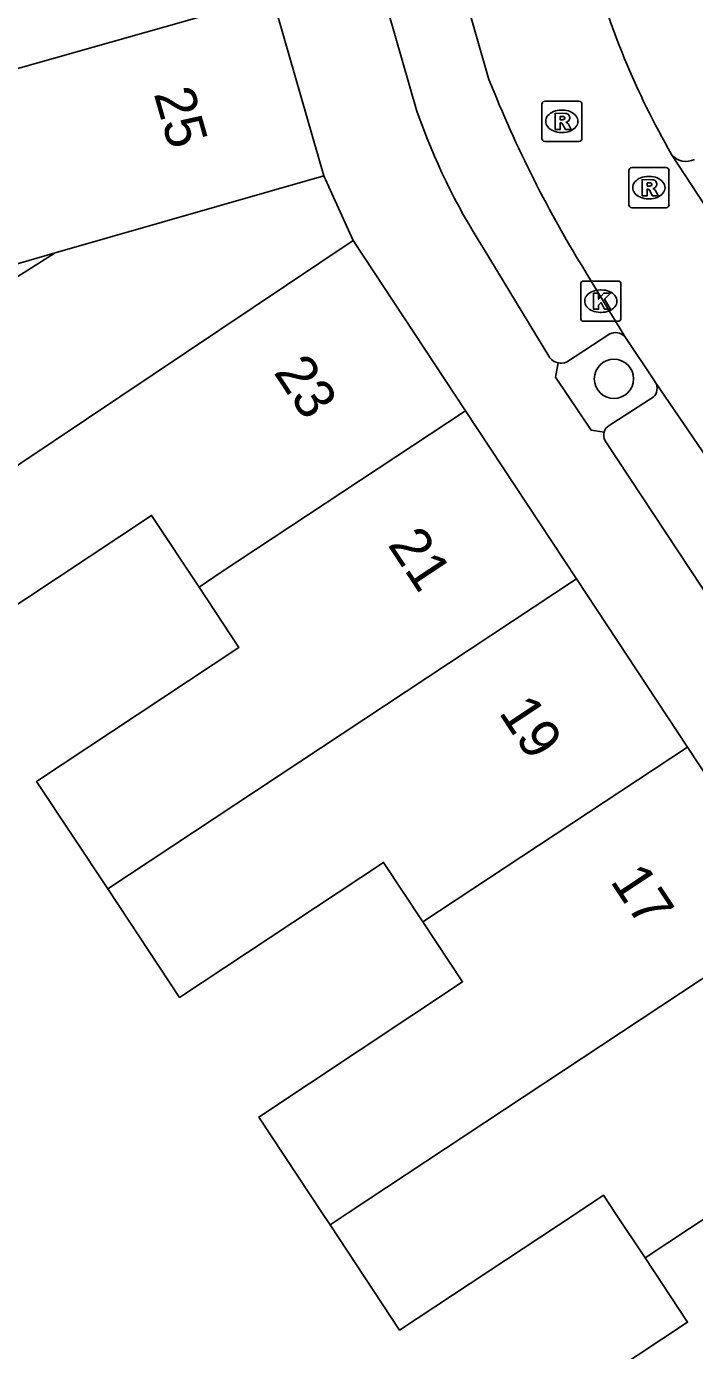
# Model space of a CAD drawing. Extents: x 159718 to 160783, y 383290 to 384030.
# Drawn here: x 160278.43 to 160295.06, y 383496.59 to 383529.55 of the extents above; entities that cross this region are included whole.
import ezdxf

# ---------------------------------------------------------------- set-up
doc = ezdxf.new("R2010")
doc.units = 0
for name, color, linetype in [('IMGEO_Boom', 7, 'Continuous'), ('IMGEO_Kolk', 7, 'Continuous'), ('IMGEO_Pand', 7, 'Continuous'), ('IMGEO_Pand_nummerreeks', 7, 'Continuous'), ('IMGEO_Parkeervlak_open', 7, 'Continuous'), ('IMGEO_Rijbaan_lokaal_open', 7, 'Continuous'), ('IMGEO_Rioolput', 7, 'Continuous'), ('IMGEO_Voetpad_open', 7, 'Continuous')]:
    doc.layers.add(name, color=color, linetype=linetype)

msp = doc.modelspace()

# ---------------------------------------------------------------- linework, layer by layer
at = {"layer": 'IMGEO_Boom'}
msp.add_circle((160293.055, 383520.777), 0.489, dxfattribs=at)
at = {"layer": 'IMGEO_Kolk'}
for p, q in [((160292.227, 383522.285), (160292.227, 383523.137)), ((160292.302, 383523.211), (160293.154, 383523.211)), ((160293.228, 383523.137), (160293.228, 383522.285)), ((160292.715, 383522.991), (160292.74, 383522.991)), ((160292.738, 383522.431), (160292.713, 383522.431)), ((160293.154, 383522.211), (160292.302, 383522.211))]:
    msp.add_line(p, q, dxfattribs=at)
for points in [[(160292.227, 383522.285), (160292.227, 383523.137)], [(160292.302, 383523.211), (160293.154, 383523.211)], [(160293.228, 383523.137), (160293.228, 383522.285)], [(160292.548, 383522.911), (160292.671, 383522.911), (160292.671, 383522.76), (160292.801, 383522.911), (160292.965, 383522.911), (160292.819, 383522.76), (160292.972, 383522.511), (160292.82, 383522.511), (160292.735, 383522.675), (160292.671, 383522.608), (160292.671, 383522.511), (160292.548, 383522.511), (160292.548, 383522.911)], [(160293.154, 383522.211), (160292.302, 383522.211)]]:
    msp.add_lwpolyline(points, dxfattribs=at)
for centre, start, end in [((160292.304, 383523.135), 91.552, 178.448), ((160292.304, 383523.135), 91.552, 178.448), ((160293.152, 383523.135), 1.552, 88.448), ((160293.152, 383523.135), 1.552, 88.448), ((160292.304, 383522.287), 181.552, 268.448), ((160292.304, 383522.287), 181.552, 268.448), ((160293.152, 383522.287), 271.552, 358.448), ((160293.152, 383522.287), 271.552, 358.448)]:
    msp.add_arc(centre, 0.0765, start, end, dxfattribs=at)
for centre, major_axis, ratio, start_param, end_param in [((160292.714, 383522.711), (-0.387, 0.002), 0.722429, 4.712389, 7.853982), ((160292.739, 383522.711), (-0.39, 0.002), 0.717154, 1.570796, 4.712389)]:
    msp.add_ellipse(centre, major_axis=major_axis, ratio=ratio, start_param=start_param, end_param=end_param, dxfattribs=at)
at = {"layer": 'IMGEO_Pand'}
for points in [[(160284.545, 383530.303), (160277.826, 383528.397), (160277.469, 383528.296)], [(160285.829, 383525.827), (160284.545, 383530.303)], [(160285.829, 383525.827), (160279.14, 383523.912)], [(160271.372, 383514.083), (160271.636, 383514.231), (160286.561, 383524.223)], [(160289.359, 383519.981), (160286.561, 383524.223)], [(160278.025, 383523.59), (160279.14, 383523.912)], [(160289.359, 383519.981), (160283.253, 383515.944), (160282.723, 383515.593)], [(160292.122, 383515.796), (160289.359, 383519.981)], [(160271.372, 383514.083), (160272.954, 383511.69), (160281.542, 383517.377), (160282.723, 383515.593)], [(160282.723, 383515.593), (160283.718, 383514.089), (160278.679, 383510.754), (160280.45, 383508.079)], [(160280.45, 383508.079), (160292.122, 383515.796)], [(160294.884, 383511.612), (160292.122, 383515.796)], [(160288.299, 383507.258), (160294.884, 383511.612)], [(160294.884, 383511.612), (160297.647, 383507.427)], [(160288.299, 383507.258), (160287.318, 383508.74), (160282.239, 383505.377), (160280.45, 383508.079)], [(160285.985, 383499.717), (160285.798, 383500), (160284.212, 383502.398), (160289.284, 383505.769), (160288.299, 383507.258)], [(160297.647, 383507.427), (160286.413, 383500), (160285.985, 383499.717)], [(160293.828, 383498.892), (160295.504, 383500), (160300.41, 383503.242)], [(160285.985, 383499.717), (160287.719, 383497.095), (160292.112, 383500), (160292.796, 383500.452), (160293.095, 383500), (160293.828, 383498.892)], [(160291.557, 383491.379), (160289.85, 383493.961), (160294.887, 383497.291), (160293.828, 383498.892)]]:
    msp.add_lwpolyline(points, dxfattribs=at)
at = {"layer": 'IMGEO_Parkeervlak_open'}
for points in [[(160291.87, 383521.193), (160292.955, 383521.897)], [(160292.937, 383519.619), (160294.033, 383520.319)]]:
    msp.add_lwpolyline(points, dxfattribs=at)
for centre, radius, start, end in [((160293.093, 383521.598), 0.329, 45.4686, 114.8522), ((160291.736, 383521.563), 0.394, 259.6962, 289.8311), ((160293.829, 383520.538), 0.3, 313.0223, 30.0225), ((160293.081, 383519.375), 0.283, 120.6068, 164.6832)]:
    msp.add_arc(centre, radius, start, end, dxfattribs=at)
at = {"layer": 'IMGEO_Rijbaan_lokaal_open'}
for points in [[(160289.327, 383530.378), (160289.942, 383528.228)], [(160301.537, 383515.617), (160294.491, 383526.363)], [(160292.39, 383523.373), (160293.324, 383521.833)], [(160293.324, 383521.833), (160294.063, 383520.726), (160294.088, 383520.688)], [(160294.088, 383520.688), (160300.858, 383510.766), (160304.222, 383505.642)]]:
    msp.add_lwpolyline(points, dxfattribs=at)
for centre, radius, start, end in [((160311.675, 383536.298), 19.849, 194.6866, 210.036), ((160318.386, 383539.525), 30.605, 201.662, 211.8545)]:
    msp.add_arc(centre, radius, start, end, dxfattribs=at)
at = {"layer": 'IMGEO_Rioolput'}
for p, q in [((160291.332, 383527.688), (160292.184, 383527.688)), ((160291.257, 383526.762), (160291.257, 383527.614)), ((160291.745, 383527.468), (160291.77, 383527.468)), ((160292.258, 383527.614), (160292.258, 383526.762)), ((160292.184, 383526.688), (160291.332, 383526.688)), ((160291.768, 383526.908), (160291.743, 383526.908)), ((160293.499, 383526.037), (160294.351, 383526.037)), ((160293.424, 383525.111), (160293.424, 383525.963)), ((160293.912, 383525.817), (160293.937, 383525.817)), ((160294.425, 383525.963), (160294.425, 383525.111)), ((160294.351, 383525.037), (160293.499, 383525.037)), ((160293.935, 383525.257), (160293.91, 383525.257))]:
    msp.add_line(p, q, dxfattribs=at)
for points in [[(160291.332, 383527.688), (160292.184, 383527.688)], [(160291.257, 383526.762), (160291.257, 383527.614)], [(160291.846, 383527.386), (160291.594, 383527.388), (160291.594, 383526.988)], [(160292.258, 383527.614), (160292.258, 383526.762)], [(160291.594, 383526.988), (160291.718, 383526.988), (160291.718, 383527.15), (160291.729, 383527.15)], [(160291.772, 383527.307), (160291.718, 383527.307), (160291.718, 383527.226)], [(160291.718, 383527.226), (160291.77, 383527.226)], [(160291.776, 383527.121), (160291.847, 383526.988), (160291.987, 383526.988), (160291.922, 383527.114)], [(160292.184, 383526.688), (160291.332, 383526.688)], [(160293.499, 383526.037), (160294.351, 383526.037)], [(160293.424, 383525.111), (160293.424, 383525.963)], [(160294.013, 383525.735), (160293.761, 383525.737), (160293.761, 383525.337)], [(160294.425, 383525.963), (160294.425, 383525.111)], [(160293.761, 383525.337), (160293.885, 383525.337), (160293.885, 383525.499), (160293.896, 383525.499)], [(160293.939, 383525.656), (160293.885, 383525.656), (160293.885, 383525.575)], [(160293.885, 383525.575), (160293.937, 383525.575)], [(160293.943, 383525.47), (160294.014, 383525.337), (160294.154, 383525.337), (160294.089, 383525.463)], [(160294.351, 383525.037), (160293.499, 383525.037)]]:
    msp.add_lwpolyline(points, dxfattribs=at)
for centre, radius, start, end in [((160291.334, 383527.612), 0.0765, 91.552, 178.448), ((160291.334, 383527.612), 0.0765, 91.552, 178.448), ((160292.182, 383527.612), 0.0765, 1.552, 88.448), ((160292.182, 383527.612), 0.0765, 1.552, 88.448), ((160291.845, 383527.276), 0.109, 350.3612, 89.416), ((160291.728, 383527.097), 0.0533, 26.0293, 88.6989), ((160291.754, 383527.415), 0.19, 274.7715, 282.9687), ((160291.778, 383527.211), 0.0964, 77.0061, 93.1865), ((160291.792, 383527.268), 0.0378, 276.6634, 79.6772), ((160291.843, 383527.276), 0.112, 277.5842, 350.9817), ((160291.827, 383527.061), 0.108, 29.5134, 73.7905), ((160291.334, 383526.764), 0.0765, 181.552, 268.448), ((160291.334, 383526.764), 0.0765, 181.552, 268.448), ((160292.182, 383526.764), 0.0765, 271.552, 358.448), ((160292.182, 383526.764), 0.0765, 271.552, 358.448), ((160293.501, 383525.961), 0.0765, 91.552, 178.448), ((160293.501, 383525.961), 0.0765, 91.552, 178.448), ((160294.349, 383525.961), 0.0765, 1.552, 88.448), ((160294.349, 383525.961), 0.0765, 1.552, 88.448), ((160294.012, 383525.625), 0.109, 350.3612, 89.416), ((160293.895, 383525.446), 0.0533, 26.0293, 88.6989), ((160293.921, 383525.764), 0.19, 274.7715, 282.9687), ((160293.945, 383525.56), 0.0964, 77.0061, 93.1865), ((160293.959, 383525.617), 0.0378, 276.6634, 79.6772), ((160294.01, 383525.625), 0.112, 277.5842, 350.9817), ((160293.994, 383525.41), 0.108, 29.5134, 73.7905), ((160293.501, 383525.113), 0.0765, 181.552, 268.448), ((160293.501, 383525.113), 0.0765, 181.552, 268.448), ((160294.349, 383525.113), 0.0765, 271.552, 358.448), ((160294.349, 383525.113), 0.0765, 271.552, 358.448)]:
    msp.add_arc(centre, radius, start, end, dxfattribs=at)
for centre, major_axis, ratio, start_param, end_param in [((160291.744, 383527.188), (-0.387, 0.002), 0.722429, 4.712389, 7.853982), ((160291.769, 383527.188), (-0.39, 0.002), 0.717154, 1.570796, 4.712389), ((160293.911, 383525.537), (-0.387, 0.002), 0.722429, 4.712389, 7.853982), ((160293.936, 383525.537), (-0.39, 0.002), 0.717154, 1.570796, 4.712389)]:
    msp.add_ellipse(centre, major_axis=major_axis, ratio=ratio, start_param=start_param, end_param=end_param, dxfattribs=at)
at = {"layer": 'IMGEO_Voetpad_open'}
for points in [[(160285.431, 383536.887), (160288.15, 383527.444)], [(160286.561, 383524.223), (160285.829, 383525.827)], [(160279.14, 383523.912), (160272.128, 383519.472)], [(160289.798, 383524.039), (160291.455, 383521.303)], [(160292.808, 383519.45), (160292.488, 383519.503), (160291.598, 383520.822), (160291.666, 383521.176)], [(160302.184, 383505.076), (160300.39, 383507.794), (160296.762, 383513.289), (160292.836, 383519.237)]]:
    msp.add_lwpolyline(points, dxfattribs=at)
for centre, radius, start, end in [((160303.435, 383532.74), 16.176, 199.112, 212.5414), ((160294.853, 383526.653), 0.464, 218.7396, 296.7142), ((160291.703, 383521.476), 0.302, 214.8978, 263.0151), ((160293.082, 383519.378), 0.283, 165.2143, 209.7635)]:
    msp.add_arc(centre, radius, start, end, dxfattribs=at)

# ---------------------------------------------------------------- texts
at = {"layer": 'IMGEO_Pand_nummerreeks'}
for s, rotation, p in [('25', 285.8363, (160281.593, 383527.878)), ('23', 303.4834, (160284.565, 383520.941)), ('21', 303.4834, (160287.405, 383516.649)), ('19', 303.4834, (160290.169, 383512.469)), ('17', 303.4834, (160292.946, 383508.272))]:
    msp.add_text(s, height=1, rotation=rotation, dxfattribs=at).set_placement(p)

doc.saveas('drawing.dxf')
